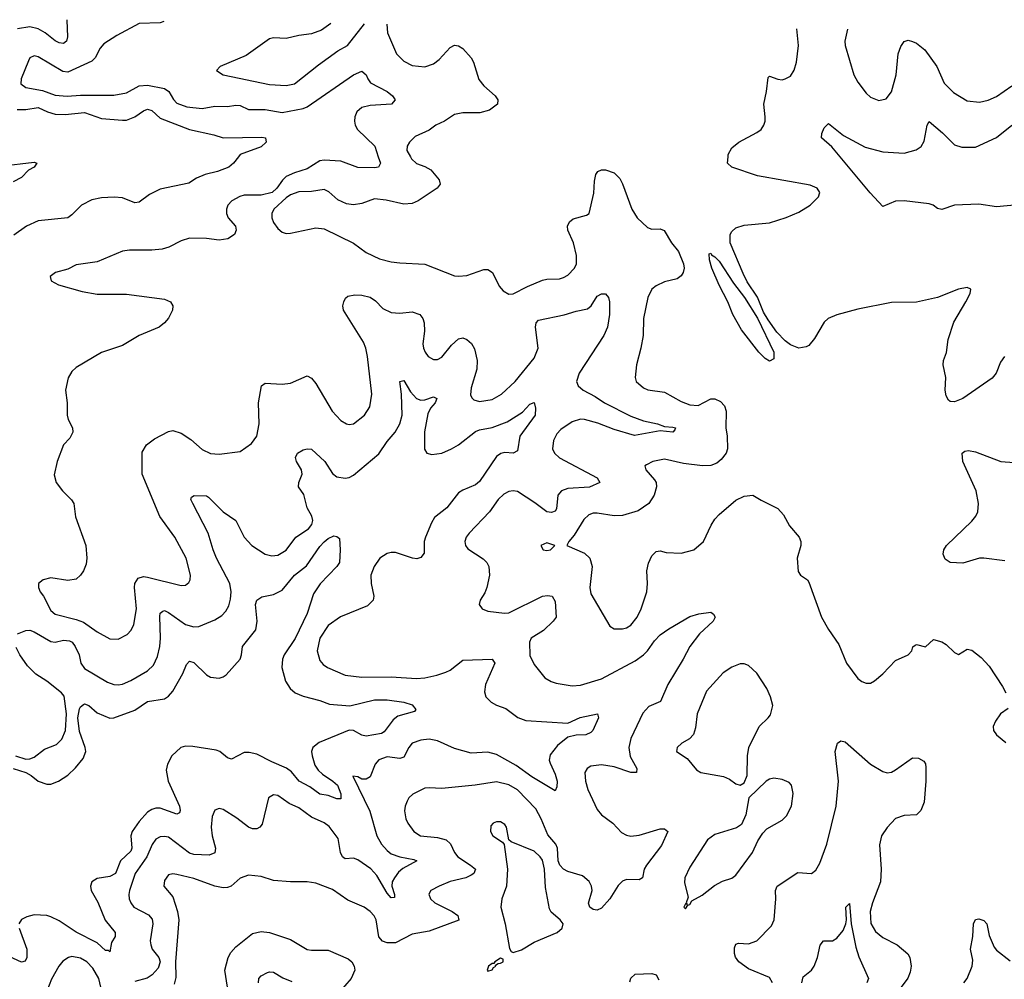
# Model space of a CAD drawing. Header units: inches. Extents: x 2001573 to 2220545, y 644482 to 846830.
# Tile 317 of 656: x 2041681 to 2046367, y 766087 to 770652. Entities that reach past the tile are written whole.
import ezdxf

# ---------------------------------------------------------------- set-up
doc = ezdxf.new("R2010")
doc.units = ezdxf.units.IN
doc.header["$MEASUREMENT"] = 0
doc.layers.add('C0746', color=7, linetype='Continuous')
doc.layers.add('C0747', color=7, linetype='Continuous')

msp = doc.modelspace()

# ---------------------------------------------------------------- linework, layer by layer
at = {"layer": 'C0746', "color": 5}
for points, elevation in [([(2042722.8, 770000), (2042699.1, 769970), (2042676.3, 769950), (2042622.8, 769930), (2042564.1, 769915.9), (2042522.5, 769897.5), (2042485.7, 769874.3), (2042350, 769845.3), (2042299.7, 769820.3), (2042250, 769783.5), (2042230, 769781.5), (2042170, 769804.8), (2042131.5, 769808.5), (2042070, 769803.9), (2042025.1, 769794.9), (2041974.9, 769770), (2041930, 769723), (2041910, 769709.8), (2041770, 769695.5), (2041714.4, 769670), (2041653.5, 769626.5)], 340), ([(2043387.7, 770000), (2043397.8, 769970), (2043389, 769951), (2043370, 769947), (2043290, 769948.4), (2043210, 769978.2), (2043130, 769983.8), (2043110, 769980.2), (2043050, 769942.9), (2042990, 769923.9), (2042950, 769905.6), (2042931.4, 769888.6), (2042905.7, 769850), (2042883.2, 769830), (2042830, 769816.7), (2042750, 769816.5), (2042728.9, 769811.1), (2042690.3, 769790), (2042672.7, 769770), (2042665.8, 769750), (2042665.2, 769730), (2042674, 769710), (2042708.1, 769670), (2042712, 769650), (2042703.9, 769630), (2042672.2, 769610), (2042630, 769602.6), (2042570, 769611.3), (2042490, 769612.1), (2042450, 769600.5), (2042390.7, 769570), (2042360, 769560), (2042310, 769554.8), (2042204.2, 769555.8), (2042170, 769551.1), (2042050, 769500.4), (2041950, 769486), (2041910, 769464.7), (2041851.3, 769450), (2041826.8, 769430), (2041831, 769410), (2041866, 769390), (2041978.3, 769358.3), (2042050, 769346), (2042190, 769345.7), (2042370, 769322.4), (2042398.8, 769310), (2042410.5, 769290), (2042408.2, 769270), (2042390, 769232.7), (2042370.5, 769210), (2042344.9, 769190), (2042250, 769149.6), (2042170, 769101.6), (2042070, 769068.2), (2041950, 768996.9), (2041930, 768978.4), (2041911.4, 768948.6), (2041899.1, 768890), (2041907.6, 768830), (2041907.6, 768770), (2041912, 768750), (2041933.1, 768710), (2041934.3, 768690), (2041919.6, 768660.4), (2041890.5, 768629.5), (2041859.5, 768550), (2041846.2, 768486.2), (2041855.5, 768450), (2041884.4, 768410), (2041928.5, 768368.5), (2041939.7, 768350), (2041947.6, 768287.6), (2041996.5, 768150), (2042001.7, 768090), (2041997.5, 768062.5), (2041984.9, 768030), (2041971.2, 768008.8), (2041950.2, 767989.8), (2041910, 767984.5), (2041830, 767997.3), (2041792.6, 767987.4), (2041770.4, 767970), (2041770.4, 767950), (2041778.9, 767930), (2041794.3, 767910), (2041830, 767842), (2041850, 767823.8), (2041950, 767799), (2041985.3, 767785.3), (2042050, 767739.7), (2042110, 767706), (2042150, 767704.2), (2042193.1, 767726.9), (2042212.4, 767747.6), (2042224.9, 767775.1), (2042237.4, 767850), (2042227, 767950), (2042230, 767970.4), (2042244.9, 767995.1), (2042270, 768002.5), (2042290, 767999.8), (2042450, 767959.5), (2042470, 767962.4), (2042486.2, 767973.8), (2042492.5, 767987.5), (2042494.5, 768010), (2042473.2, 768090), (2042419.3, 768190), (2042348.2, 768288.2), (2042264.8, 768490), (2042264.8, 768595.2), (2042284.7, 768630), (2042322.6, 768657.4), (2042390, 768692.7), (2042410, 768698), (2042450, 768685.5), (2042495.1, 768655.1), (2042550, 768606.7), (2042589, 768589), (2042630, 768584.6), (2042730, 768598), (2042784.7, 768635.3), (2042810, 768670.7), (2042821.2, 768730), (2042818.4, 768830), (2042832, 768910), (2042850, 768923.1), (2042930, 768917.3), (2042970, 768922.7), (2043050, 768957), (2043070, 768946.7), (2043090, 768922), (2043169.2, 768790), (2043210, 768744.9), (2043236, 768730), (2043250, 768726.5), (2043270, 768729), (2043323, 768770), (2043347.4, 768810), (2043356.5, 768870), (2043336.8, 769050), (2043329, 769090), (2043317.9, 769117.9), (2043221.7, 769270), (2043219.1, 769290), (2043224, 769310), (2043232.4, 769327.6), (2043243.1, 769336.9), (2043277.1, 769342.9), (2043310, 769341.3), (2043350, 769332.6), (2043375.1, 769315.1), (2043410, 769278.7), (2043450, 769259.6), (2043490, 769256), (2043550, 769262.3), (2043585.5, 769250), (2043600.3, 769230), (2043605.7, 769210), (2043607.2, 769170), (2043599.5, 769110), (2043603.6, 769090), (2043610.4, 769070), (2043625.3, 769050), (2043650, 769035.3), (2043670, 769035.8), (2043690, 769046.4), (2043735.9, 769104.1), (2043770, 769134), (2043790, 769139.1), (2043810, 769130.6), (2043831.4, 769111.4), (2043845.8, 769085.8), (2043858.2, 769030), (2043856.9, 768990), (2043830, 768901.2), (2043827.3, 768867.3), (2043832.7, 768852.7), (2043843.4, 768843.4), (2043870, 768834.9), (2043930, 768845.2), (2043974, 768870), (2044038.9, 768930), (2044130, 769042.4), (2044148.7, 769090), (2044136.9, 769190), (2044139.6, 769210), (2044150, 769223), (2044272.8, 769247.2), (2044330, 769265.5), (2044384.1, 769275.9), (2044400.5, 769290), (2044430, 769336.4), (2044450, 769348), (2044470, 769347.3), (2044483, 769330), (2044488.4, 769310), (2044488.8, 769250), (2044478.5, 769190), (2044461.8, 769150), (2044344.2, 768970), (2044331.3, 768930), (2044338.6, 768910), (2044363.2, 768890), (2044420.1, 768860.1), (2044465.2, 768830), (2044590, 768766), (2044650, 768744.3), (2044717.3, 768730), (2044750, 768716.5), (2044790, 768713.8), (2044802, 768710), (2044798.8, 768701.2), (2044790.1, 768689.9), (2044730, 768696.3), (2044606.7, 768673.3), (2044510, 768702.4), (2044432.1, 768732.1), (2044370.1, 768749.9), (2044350, 768751.3), (2044310, 768738.4), (2044257.2, 768702.8), (2044238.4, 768681.6), (2044222, 768650), (2044217.8, 768610), (2044226, 768590), (2044250, 768567.7), (2044430, 768472), (2044443, 768450), (2044392.4, 768427.6), (2044290, 768421.5), (2044260.2, 768410), (2044243, 768390), (2044235.7, 768324.3), (2044230, 768314.3), (2044212.1, 768307.9), (2044189.7, 768310), (2044133.5, 768353.5), (2044050, 768407.1), (2044030, 768410.5), (2044010, 768407.2), (2043985.6, 768394.4), (2043957.8, 768370), (2043916.8, 768310), (2043820.2, 768210), (2043805.8, 768190), (2043799.1, 768170), (2043802.7, 768150), (2043814.6, 768134.6), (2043887.5, 768087.5), (2043904.9, 768070), (2043914.6, 768050), (2043917.7, 768010), (2043904.4, 767950), (2043895.4, 767924.6), (2043872.4, 767890), (2043868, 767870), (2043882, 767850), (2043910, 767838), (2043988.5, 767828.5), (2044010, 767830.2), (2044170, 767908.8), (2044193.4, 767913.4), (2044215.5, 767910), (2044230, 767884.7), (2044235.2, 767810), (2044220.9, 767790), (2044173.5, 767746.5), (2044115.5, 767710), (2044107.7, 767690), (2044110, 767627.7), (2044130, 767583.7), (2044181.2, 767521.2), (2044210, 767503.8), (2044234.9, 767494.9), (2044310, 767482.7), (2044350, 767486), (2044450, 767516.3), (2044610, 767601.7), (2044649.8, 767630), (2044669.8, 767650), (2044703.2, 767696.8), (2044730, 767725.2), (2044770, 767754.3), (2044870, 767812.7), (2044914.2, 767825.8), (2044970, 767833.4), (2044983.4, 767823.4), (2044990.5, 767810), (2044981.3, 767790), (2044917.2, 767730), (2044870.2, 767670), (2044839.3, 767610), (2044766.2, 767490), (2044730.9, 767409.1), (2044675.2, 767384.8), (2044646.6, 767353.4), (2044590, 767232), (2044580.2, 767190), (2044587.1, 767147.1), (2044617.7, 767090), (2044617.3, 767070), (2044590, 767071.1), (2044510, 767097.6), (2044450, 767106.9), (2044400, 767100), (2044382, 767090), (2044370.2, 767070), (2044373.4, 767030), (2044385, 766990), (2044430, 766895.3), (2044450.3, 766870), (2044504, 766830), (2044545.8, 766785.8), (2044570, 766772.8), (2044590, 766768), (2044630, 766773.2), (2044730, 766803.2), (2044750, 766803.1), (2044766, 766790), (2044735.9, 766724.1), (2044663.9, 766630), (2044653.4, 766610), (2044646, 766570), (2044630, 766560.4), (2044570, 766561), (2044550, 766554.3), (2044530, 766533.6), (2044490.5, 766469.5), (2044450, 766425.6), (2044430, 766415.5), (2044410, 766419.3), (2044395.1, 766430), (2044388.6, 766448.6), (2044405.5, 766510), (2044402.5, 766530), (2044391.5, 766551.5), (2044359.1, 766579.1), (2044290, 766599.3), (2044270, 766610.9), (2044251.9, 766630), (2044244.7, 766650), (2044241, 766710), (2044233.4, 766730), (2044194.7, 766774.7), (2044163.8, 766850), (2044137.1, 766897.1), (2044050, 766988.8), (2044010, 767012.3), (2043950, 767025.7), (2043849.8, 767009.8), (2043690, 766994), (2043630, 766998.3), (2043610, 766995.4), (2043552.6, 766967.4), (2043533.4, 766950), (2043525, 766935), (2043515.2, 766910), (2043512.5, 766887.5), (2043518.6, 766850), (2043528.1, 766830), (2043557.7, 766790), (2043588.2, 766770), (2043670, 766761.1), (2043710.7, 766750.7), (2043731.7, 766731.7), (2043751.2, 766690), (2043766.5, 766670), (2043827.6, 766630), (2043850.2, 766610), (2043842.4, 766590), (2043830, 766581.7), (2043804.4, 766570), (2043730, 766551.5), (2043677.4, 766530), (2043638, 766510), (2043628.5, 766491.5), (2043637.2, 766470), (2043657.6, 766450), (2043738.9, 766410), (2043766, 766390), (2043771.6, 766368.4), (2043630, 766316.5), (2043550, 766301.8), (2043470, 766260.3), (2043430, 766260.4), (2043408.1, 766268.1), (2043390, 766289.5), (2043377.8, 766370), (2043368.9, 766388.9), (2043349.6, 766410), (2043320.7, 766430), (2043243.7, 766463.7), (2043170, 766513.3), (2043090, 766543.5), (2043050, 766551.1), (2042970.2, 766549.8), (2042890, 766556.4), (2042830, 766575.6), (2042770, 766581.7), (2042730, 766568.2), (2042688.4, 766530), (2042670, 766522.9), (2042650, 766521.7), (2042610, 766530.4), (2042510, 766566.6), (2042430, 766585.4), (2042410, 766588), (2042390, 766584.2), (2042370, 766557.2), (2042368, 766530), (2042410, 766479.5), (2042432.3, 766410), (2042438.1, 766370), (2042422.7, 766170), (2042424.4, 766095.6), (2042416.7, 766063.3)], 360), ([(2043540.6, 770000), (2043546, 769990), (2043570, 769967.9), (2043610, 769953.8), (2043637.3, 769937.3), (2043677, 769890), (2043682.4, 769870), (2043668.5, 769850), (2043577.4, 769790), (2043550, 769778.1), (2043510, 769773.9), (2043426.2, 769793.8), (2043370, 769799.8), (2043310, 769776.8), (2043269.3, 769770.7), (2043236.3, 769776.3), (2043195.4, 769795.4), (2043153.4, 769833.4), (2043130, 769844), (2043070, 769834.9), (2043010, 769833.7), (2042970, 769818.9), (2042950, 769805), (2042891, 769750), (2042881.2, 769730), (2042880.8, 769710), (2042890, 769687.7), (2042910, 769659.3), (2042930, 769641.6), (2042950, 769634.9), (2042970, 769635.8), (2043090, 769661.3), (2043130, 769657.4), (2043270, 769589.2), (2043330, 769545.2), (2043394.5, 769514.5), (2043450, 769499.7), (2043490, 769494.7), (2043610, 769488.4), (2043750, 769434), (2043770, 769431.1), (2043810, 769435.2), (2043890, 769464.3), (2043910, 769463.4), (2043931.4, 769450), (2043964, 769384), (2043981.7, 769361.7), (2044010, 769345.7), (2044030, 769347.4), (2044097.4, 769382.6), (2044170, 769413), (2044190, 769418.3), (2044250, 769418.7), (2044270, 769424.8), (2044290, 769436.9), (2044322.5, 769470), (2044331.6, 769490), (2044332, 769530), (2044317.2, 769590), (2044290.6, 769650), (2044288.3, 769670), (2044298.2, 769690), (2044316, 769704), (2044378.3, 769721.7), (2044392.1, 769730), (2044413.5, 769826.5), (2044416.2, 769883.8), (2044424, 769916), (2044433.2, 769930), (2044450, 769937), (2044470, 769937), (2044510, 769923.7), (2044537.1, 769897.1), (2044550.9, 769870.9), (2044594.7, 769750), (2044620.3, 769710), (2044670, 769664), (2044690, 769655.3), (2044730, 769657.1), (2044748.5, 769648.5), (2044783.1, 769590), (2044816, 769550), (2044840.3, 769490), (2044843.1, 769470), (2044839.3, 769450), (2044830, 769433.2), (2044810, 769419.6), (2044750, 769404.2), (2044710, 769386), (2044690, 769369.6), (2044670.2, 769330), (2044650.2, 769230), (2044649.3, 769150), (2044638.2, 769090), (2044616.1, 769010), (2044610.3, 768950), (2044615.8, 768930), (2044650, 768900.3), (2044671.3, 768891.3), (2044750, 768880.2), (2044830, 768835.2), (2044870, 768820.2), (2044910, 768816.5), (2044970, 768849), (2044990, 768847.9), (2045016.1, 768836.1), (2045034.9, 768814.9), (2045044.2, 768790), (2045042.3, 768710), (2045048.9, 768670), (2045050.4, 768610), (2045043, 768590), (2045020.6, 768559.4), (2044998.4, 768541.6), (2044970, 768531), (2044930.3, 768529.7), (2044840.5, 768540.5), (2044750, 768561.7), (2044694.8, 768550), (2044665.2, 768534.8), (2044657.3, 768530), (2044660.5, 768510), (2044703.2, 768463.2), (2044710.2, 768450), (2044712.7, 768430), (2044700.9, 768390), (2044675.6, 768350), (2044624.7, 768315.3), (2044550, 768293.7), (2044510, 768291.2), (2044430, 768304.9), (2044410, 768304), (2044390, 768296.5), (2044365.5, 768274.5), (2044320.7, 768199.3), (2044294.9, 768170), (2044284.7, 768150), (2044370, 768114.7), (2044394.7, 768090), (2044405.6, 768050), (2044394.4, 767950), (2044400.2, 767920.2), (2044490, 767766.4), (2044510, 767754), (2044550, 767753.7), (2044570, 767759.5), (2044590, 767771.6), (2044619.3, 767810), (2044638.4, 767850), (2044665.3, 767930), (2044669, 767970), (2044666, 768030), (2044673.5, 768066.5), (2044690, 768102), (2044710, 768122), (2044730, 768124.7), (2044757.3, 768117.3), (2044830, 768113.7), (2044889.7, 768130.3), (2044936.2, 768170), (2044972.5, 768247.5), (2044990, 768276.3), (2045010, 768298), (2045090, 768366), (2045130, 768386), (2045170.7, 768390.7), (2045210, 768366), (2045290, 768326.8), (2045316.7, 768296.7), (2045344.4, 768244.4), (2045390.5, 768190), (2045398.4, 768170), (2045398.4, 768150), (2045381.3, 768090), (2045386.6, 768026.6), (2045397.3, 768010), (2045430, 767987.3), (2045436.9, 767976.9), (2045497.6, 767810), (2045530.2, 767750.2), (2045580.3, 767680.3), (2045616, 767590), (2045670, 767518.4), (2045690, 767503.1), (2045710, 767496.4), (2045730, 767496.4), (2045750, 767506), (2045790, 767540.5), (2045850, 767604.2), (2045910, 767630.5), (2045927.3, 767650), (2045932.1, 767667.9), (2045942.9, 767677.1), (2045950, 767679.1), (2045991.9, 767668.1), (2046030, 767702.8), (2046070, 767692.4), (2046090, 767679.5), (2046130, 767641.7), (2046150, 767632.7), (2046190, 767657.6), (2046212.7, 767652.7), (2046257.6, 767617.6), (2046295.9, 767575.9), (2046359.5, 767479.5), (2046375.3, 767450)], 380), ([(2046368.9, 769050), (2046350, 769022), (2046329.3, 768970.7), (2046310, 768946.3), (2046170.4, 768850), (2046130, 768834.3), (2046110, 768836.2), (2046101.7, 768841.7), (2046090, 768862), (2046086.2, 768890), (2046089.8, 768950), (2046075.8, 769010), (2046077.3, 769030), (2046091.6, 769068.4), (2046100.4, 769130), (2046126.6, 769213.4), (2046184.4, 769310), (2046204.5, 769350), (2046208.7, 769370), (2046190, 769378), (2046150, 769369.7), (2046050, 769331), (2045950, 769308.6), (2045830, 769307.1), (2045670, 769275.3), (2045570, 769248.4), (2045529.2, 769230.8), (2045510, 769213.6), (2045464.4, 769135.6), (2045437.2, 769102.8), (2045424.7, 769095.3), (2045390, 769089.6), (2045350, 769105.1), (2045323.9, 769123.9), (2045285.1, 769165.1), (2045243.8, 769223.8), (2045221.1, 769261.1), (2045192, 769332), (2045144.2, 769404.2), (2045124.3, 769444.3), (2045063.2, 769590), (2045063, 769630), (2045070, 769644), (2045090, 769662), (2045130, 769674.4), (2045250, 769685.3), (2045329.7, 769710.3), (2045390, 769737), (2045442.9, 769770), (2045482.4, 769810), (2045489.6, 769830), (2045477, 769850), (2045444.1, 769864.1), (2045193.2, 769910), (2045070, 769949.8), (2045049.8, 769970), (2045052.7, 770000)], 380), ([(2046431.3, 769771.3), (2046330, 769761.2), (2046246, 769774), (2046130.3, 769769.7), (2046069.3, 769749.3), (2046050, 769753.2), (2046029, 769770), (2046010, 769775.4), (2045890, 769790.8), (2045850, 769788.4), (2045790, 769762.7), (2045729, 769829), (2045585.8, 770000)], 360), ([(2041590, 769955.8), (2041750, 769974), (2041762.8, 769970), (2041750.8, 769950), (2041723.7, 769936.3), (2041690, 769901.4), (2041650, 769880.4)], 320), ([(2041670.8, 767730), (2041710, 767746.8), (2041730, 767747.3), (2041750, 767740.1), (2041830, 767694), (2041850, 767690.8), (2041890, 767700.9), (2041917.8, 767697.8), (2041930.8, 767690.8), (2041945.7, 767670), (2041964.6, 767630), (2041972.9, 767590), (2041990, 767566), (2042100, 767500), (2042130, 767489.3), (2042150, 767487.6), (2042170, 767490.2), (2042210, 767508.5), (2042290, 767555), (2042318.2, 767581.8), (2042336.9, 767623.1), (2042348.6, 767670), (2042351.5, 767710), (2042347.7, 767812.3), (2042350.7, 767829.3), (2042361.9, 767838.1), (2042370, 767840.7), (2042390, 767832.2), (2042470, 767775.1), (2042510, 767763.2), (2042534.6, 767765.4), (2042610, 767796.9), (2042642.7, 767817.3), (2042661.9, 767838.1), (2042676.3, 767863.7), (2042684.9, 767895.1), (2042687.7, 767930), (2042681.2, 767970), (2042618.2, 768090), (2042601.9, 768130), (2042578.6, 768210), (2042504.8, 768350), (2042496.2, 768370), (2042499, 768381), (2042511.9, 768388.1), (2042570, 768386.4), (2042580, 768380), (2042650, 768310.9), (2042710.1, 768270.1), (2042750, 768190.2), (2042786.4, 768150), (2042850, 768109.3), (2042882, 768102), (2042910, 768104.2), (2042950, 768128.6), (2042996.3, 768190), (2043055.4, 768230), (2043072.4, 768250), (2043075.8, 768270), (2043071, 768290), (2043049.2, 768330), (2043033.1, 768393.1), (2043008, 768430), (2043009.7, 768450), (2043025.4, 768490), (2043022, 768510), (2042998.7, 768550), (2042993.6, 768570), (2043002.9, 768590), (2043030, 768606.4), (2043050, 768610.3), (2043070, 768608.2), (2043132.9, 768550), (2043170, 768493), (2043190, 768477.1), (2043230, 768470.3), (2043250, 768473.7), (2043270, 768484.9), (2043390, 768586.3), (2043430, 768645.8), (2043468.8, 768690), (2043491.1, 768728.9), (2043501.1, 768770), (2043498.7, 768870), (2043490, 768931.3), (2043510, 768934.9), (2043541, 768881), (2043570.1, 768850.1), (2043590, 768841.8), (2043610, 768843.9), (2043650, 768858.6), (2043666.4, 768850), (2043659.2, 768830), (2043636.6, 768803.4), (2043623.1, 768776.9), (2043608.2, 768691.8), (2043608.4, 768608.4), (2043619.3, 768590), (2043643.2, 768583.2), (2043690, 768589.4), (2043736.9, 768610), (2043770, 768630.2), (2043850, 768692.5), (2043870, 768701), (2043930, 768712.5), (2044001.2, 768738.8), (2044074.7, 768785.3), (2044110, 768823.7), (2044130, 768830.5), (2044136.4, 768803.6), (2044134.2, 768770), (2044062.3, 768670), (2044050, 768601.2), (2044030.2, 768589.8), (2043990, 768593.7), (2043971.2, 768588.8), (2043950, 768574.3), (2043870, 768455.1), (2043850, 768439.7), (2043790, 768413.7), (2043770, 768400.5), (2043714, 768330), (2043656.2, 768283.8), (2043641, 768259), (2043612.1, 768190), (2043606.3, 768170), (2043606.4, 768113.6), (2043590, 768092.7), (2043572.1, 768087.9), (2043550.3, 768089.7), (2043470, 768116.9), (2043450, 768116.9), (2043430, 768112.4), (2043396, 768090), (2043368.4, 768050), (2043353.2, 768010), (2043353.4, 767970), (2043367.3, 767910), (2043363.6, 767890), (2043336.6, 767863.4), (2043208.6, 767811.4), (2043150.2, 767769.8), (2043109.4, 767710), (2043096.9, 767650), (2043110, 767603.1), (2043124.9, 767584.9), (2043146.7, 767570), (2043230, 767533), (2043310, 767523.9), (2043450, 767526.1), (2043570, 767518), (2043610, 767521.7), (2043667, 767533), (2043710, 767548), (2043730, 767558.2), (2043790, 767604.4), (2043930.2, 767610.2), (2043942, 767590), (2043898.5, 767490), (2043894.1, 767454.1), (2043899.6, 767430), (2043924.9, 767404.9), (2043950.7, 767390.7), (2043995.4, 767375.4), (2044051.8, 767331.8), (2044090, 767318.6), (2044290, 767304.6), (2044348.5, 767331.5), (2044431, 767350), (2044436.4, 767330), (2044408.7, 767270), (2044399, 767261), (2044376, 767250), (2044330, 767249), (2044290, 767238.7), (2044241.4, 767198.6), (2044205.8, 767154.2), (2044201.5, 767130), (2044205.5, 767114.5), (2044230, 767063.1), (2044238.6, 767030), (2044237, 767003), (2044230, 766983.7), (2044118, 767050), (2044043.4, 767103.4), (2043950, 767156.7), (2043910, 767167.4), (2043830, 767162.8), (2043750, 767184.2), (2043670, 767221.2), (2043630, 767229.9), (2043590, 767225.2), (2043549.5, 767210.5), (2043533.7, 767190), (2043510, 767144.2), (2043490, 767137.5), (2043430, 767145.8), (2043390, 767130.8), (2043373.6, 767110), (2043350.1, 767049.9), (2043330, 767038.3), (2043310, 767039.7), (2043290, 767049.4), (2043267.2, 767052.8), (2043347.1, 766887.1), (2043380.9, 766770), (2043403.2, 766730), (2043430, 766699.3), (2043450, 766683.7), (2043490.9, 766669.1), (2043556.9, 766656.9), (2043572, 766650), (2043505.4, 766614.6), (2043483.9, 766596.1), (2043464.6, 766570), (2043454.3, 766550), (2043452.7, 766530), (2043465.3, 766490), (2043464.7, 766475.3), (2043450, 766474.7), (2043430, 766496.9), (2043380.4, 766580.4), (2043351.8, 766611.8), (2043290, 766655.9), (2043270, 766663), (2043230, 766660.3), (2043217.3, 766670), (2043208, 766690), (2043196.3, 766756.3), (2043154.1, 766814.1), (2043130.5, 766830.5), (2043070, 766858.8), (2043010, 766902.4), (2042963.8, 766923.8), (2042910, 766960.5), (2042890, 766964.7), (2042866, 766950), (2042834.6, 766825.4), (2042823.8, 766810), (2042810, 766802.7), (2042790, 766803.1), (2042770, 766809.8), (2042714.1, 766854.1), (2042650, 766895.1), (2042630, 766898.9), (2042610, 766891.8), (2042598, 766862), (2042593.2, 766810), (2042596.8, 766770), (2042613.5, 766710), (2042610, 766688.2), (2042583.2, 766676.8), (2042510, 766681.1), (2042490, 766686.2), (2042390, 766762.2), (2042370, 766766.8), (2042350, 766764.1), (2042330, 766752.8), (2042311.2, 766728.8), (2042287, 766670), (2042231.3, 766590), (2042204.2, 766510), (2042200.6, 766490), (2042202.9, 766470), (2042210.2, 766450), (2042224.6, 766430), (2042293.9, 766393.9), (2042312.4, 766372.4), (2042315, 766350), (2042301.7, 766270), (2042305, 766250), (2042311.9, 766230), (2042344.1, 766190), (2042349.4, 766170), (2042339.7, 766140.3), (2042312.2, 766107.8), (2042287.9, 766092.1), (2042230, 766076.8)], 340), ([(2046370, 768077.7), (2046270, 768090.9), (2046249.2, 768090.8), (2046170, 768066.6), (2046110, 768069.7), (2046086.3, 768086.3), (2046076.2, 768110), (2046079.5, 768130), (2046092.3, 768150), (2046212.9, 768267.1), (2046232.3, 768290), (2046241.7, 768310), (2046244.8, 768350), (2046234, 768410), (2046169.6, 768550.4), (2046167, 768590), (2046180.1, 768599.9), (2046197.5, 768602.5), (2046230, 768596.5), (2046351.3, 768550), (2046457.4, 768542.6)], 380), ([(2041649.6, 767090.4), (2041711.1, 767070), (2041736.6, 767056.6), (2041770, 767029.3), (2041810, 767014.5), (2041830, 767015.5), (2041865.7, 767030), (2041910, 767058.5), (2041947.1, 767092.9), (2041982.8, 767137.2), (2041995.9, 767170), (2041993.4, 767190), (2041966, 767266), (2041958.6, 767330), (2041966.1, 767373.9), (2041970, 767382.5), (2041985.6, 767394.4), (2041990, 767397), (2042010, 767388.8), (2042050, 767355.1), (2042110, 767328.8), (2042130, 767330.9), (2042230, 767366.6), (2042290, 767407.8), (2042370, 767420.5), (2042390, 767433), (2042410, 767457.3), (2042458.4, 767541.6), (2042475.3, 767584.7), (2042490, 767600.2), (2042510, 767594.7), (2042570, 767534.7), (2042590, 767523.5), (2042630, 767520.2), (2042650, 767525.2), (2042664.6, 767535.4), (2042729.9, 767610), (2042737.2, 767630), (2042741.5, 767670), (2042805.3, 767750), (2042810.8, 767790), (2042803.5, 767870), (2042810, 767890.7), (2042834.3, 767905.7), (2042890, 767917.2), (2042930, 767937.6), (2042990, 768010.2), (2043045.6, 768054.4), (2043110, 768146.4), (2043130, 768168), (2043150, 768183.8), (2043176, 768196), (2043190, 768194), (2043203.6, 768183.6), (2043206.8, 768130), (2043204, 768070), (2043190.5, 768050), (2043111.1, 767968.9), (2043079.5, 767920.5), (2043050, 767827.4), (2042992.5, 767707.5), (2042940.2, 767630), (2042931.9, 767610), (2042928.2, 767570), (2042945.8, 767505.8), (2042969, 767470), (2042992, 767450), (2043030, 767433.9), (2043110, 767413.4), (2043156, 767396), (2043252, 767388), (2043370, 767417.1), (2043430, 767416.9), (2043510, 767405.3), (2043550, 767392.1), (2043567.2, 767370), (2043559.7, 767360.3), (2043481.3, 767338.7), (2043459.3, 767320.7), (2043415.9, 767264.1), (2043403.3, 767256.7), (2043330, 767242.9), (2043310, 767248.2), (2043270.7, 767270.7), (2043250, 767272.7), (2043107.1, 767212.9), (2043076.1, 767190), (2043070.5, 767170), (2043072.8, 767150), (2043086.2, 767106.2), (2043102.1, 767082.1), (2043122.3, 767062.3), (2043172.1, 767030), (2043193.4, 767010), (2043210.1, 766969.9), (2043210, 766944.7), (2043190, 766946.1), (2043150, 766961.3), (2043110, 766967.6), (2043062.8, 767002.8), (2043010.8, 767030), (2042974.3, 767074.3), (2042951.9, 767091.9), (2042881.2, 767121.2), (2042810, 767158.1), (2042774, 767166), (2042750, 767165.6), (2042690, 767134.3), (2042670, 767139.7), (2042634.5, 767170), (2042616.8, 767176.8), (2042505.3, 767194.7), (2042470, 767196.2), (2042448.5, 767190), (2042404.9, 767150), (2042384.4, 767110), (2042378.9, 767081.1), (2042388.3, 767030), (2042441.8, 766910), (2042445.6, 766890), (2042441.4, 766878.6), (2042430, 766872.8), (2042350, 766901.2), (2042330, 766901.3), (2042310, 766895.3), (2042290, 766881.6), (2042250, 766836.8), (2042216.4, 766790), (2042209.6, 766770), (2042215.1, 766710), (2042210, 766696), (2042161.5, 766650), (2042138.1, 766590), (2042110, 766575.9), (2042050, 766566), (2042025.5, 766550), (2042017.6, 766530), (2042021.5, 766510), (2042053.8, 766453.8), (2042088.9, 766368.9), (2042135.9, 766310), (2042135.2, 766290), (2042118.5, 766261.5), (2042110, 766218), (2042104, 766224), (2042090, 766224.5), (2042050, 766260.9), (2041950, 766310.5), (2041870, 766365), (2041830, 766383.8), (2041809.8, 766389.8), (2041750, 766393.3), (2041715.4, 766384.6), (2041690, 766371.1), (2041677.7, 766350)], 320), ([(2041662.2, 767150), (2041710, 767134.6), (2041730, 767135.9), (2041750, 767143.9), (2041799, 767181), (2041856.4, 767203.6), (2041881.4, 767230), (2041898.7, 767270), (2041904.1, 767350), (2041893.2, 767433.2), (2041880.8, 767450), (2041810, 767505.9), (2041758.5, 767538.5), (2041717.8, 767577.8), (2041682, 767630), (2041664.8, 767664.8)], 340), ([(2046385.2, 767374.8), (2046350, 767349.2), (2046325.7, 767314.3), (2046314, 767290), (2046316.5, 767270), (2046329.4, 767249.4), (2046374, 767214)], 380), ([(2045264.7, 766070), (2045250, 766095.1), (2045150, 766137.3), (2045103.9, 766170), (2045088.2, 766191.8), (2045082.7, 766210), (2045082.9, 766237.1), (2045090, 766253.4), (2045102, 766258), (2045150, 766255.6), (2045189.8, 766270.2), (2045259.6, 766340.4), (2045272.3, 766370), (2045280.7, 766470), (2045278, 766510), (2045286.6, 766530), (2045384.5, 766595.5), (2045450, 766590.3), (2045470, 766606.7), (2045490, 766639.5), (2045522.5, 766730), (2045567.2, 766910), (2045578.2, 767030), (2045562, 767170), (2045574, 767210), (2045590, 767220.7), (2045610, 767216.3), (2045730.7, 767110), (2045790, 767075.5), (2045810, 767068.4), (2045830, 767072.7), (2045850, 767083.8), (2045930, 767140.7), (2045958.5, 767138.5), (2045984.9, 767124.9), (2045992.4, 767112.4), (2045994.6, 767094.6), (2045994.4, 767030), (2045985.5, 766930), (2045970.6, 766890), (2045950, 766869.6), (2045890, 766866), (2045850, 766852.4), (2045810, 766808.3), (2045783.5, 766770), (2045774.1, 766725.9), (2045781.4, 766610), (2045778.7, 766550), (2045739.3, 766450), (2045729.5, 766410), (2045732.1, 766352.1), (2045754.2, 766314.2), (2045790, 766285.7), (2045858, 766250), (2045908.1, 766208.1), (2045917.4, 766190), (2045923.5, 766150), (2045919.6, 766120.4), (2045907.9, 766092.1), (2045876.5, 766050)], 360), ([(2045403.7, 766070), (2045410, 766099.1), (2045450, 766130.5), (2045462, 766150), (2045478.5, 766190), (2045491.4, 766248.6), (2045506.6, 766270), (2045550, 766270.5), (2045570, 766283.1), (2045600.5, 766319.5), (2045613.6, 766350), (2045616.9, 766370), (2045613.2, 766430), (2045630, 766446.8), (2045638.2, 766350), (2045660, 766240), (2045674.3, 766194.3), (2045721.3, 766090), (2045712.7, 766070)], 340), ([(2046174, 766070), (2046191.3, 766090), (2046214.3, 766150), (2046217.7, 766177.7), (2046207, 766230), (2046218, 766290), (2046220.9, 766350), (2046230, 766371), (2046246.3, 766373.7), (2046270, 766366.8), (2046284, 766350), (2046295.5, 766295.5), (2046319.8, 766239.8), (2046330, 766226), (2046395.3, 766175.3)], 360), ([(2041678.9, 766330), (2041715.4, 766230), (2041715.1, 766190), (2041706.9, 766173.1), (2041690, 766168.2), (2041590, 766214)], 320), ([(2042669.8, 766050), (2042657.3, 766130), (2042673.4, 766190), (2042686.4, 766213.6), (2042710, 766241.8), (2042790, 766304.9), (2042830, 766314.4), (2042870.2, 766310.2), (2042970, 766275.6), (2043050, 766229.1), (2043070, 766224.9), (2043150, 766225.2), (2043244.6, 766184.6), (2043262, 766170), (2043273.7, 766150), (2043277, 766130), (2043258.7, 766090), (2043198.9, 766021.1)], 360), ([(2042067.9, 766050), (2042058.5, 766090), (2042030, 766139.9), (2042000.8, 766170), (2041970, 766187), (2041930, 766194.8), (2041913.4, 766190), (2041886.5, 766173.5), (2041868, 766150), (2041832.4, 766087.6), (2041810.1, 766029.9)], 340), ([(2042817.2, 766070), (2042819.8, 766090), (2042830, 766103.7), (2042861.1, 766118.9), (2042870, 766122.6), (2042890, 766120.9), (2042933.5, 766093.5), (2042976.6, 766076.6)], 340), ([(2044585.6, 766074.4), (2044590, 766092.4), (2044610, 766111.3), (2044690, 766114.2), (2044710, 766108.7), (2044723.8, 766083.8)], 360)]:
    msp.add_lwpolyline(points, dxfattribs=dict(at, elevation=elevation))
at = {"layer": 'C0746', "color": 5, "elevation": 380}
for points in [[(2045250, 769027.3), (2045230, 769039.5), (2045199.5, 769070), (2045116.6, 769176.6), (2045075.1, 769250), (2045051.3, 769310), (2045009.7, 769389.7), (2044975.1, 769470), (2044963.6, 769510), (2044962, 769538), (2044970, 769541), (2044973.3, 769533.3), (2044990, 769524.4), (2045010, 769503.8), (2045078.3, 769398.3), (2045130.7, 769330.7), (2045192.8, 769232.8), (2045271.1, 769070), (2045270, 769039)], [(2044190, 768162.7), (2044161, 768150), (2044172, 768130), (2044190, 768126.7), (2044208, 768130), (2044228.7, 768150)], [(2045110, 767587.6), (2045070, 767571.2), (2045030, 767544.7), (2044950, 767456.9), (2044904.9, 767350), (2044896.9, 767283.1), (2044888.1, 767251.9), (2044869.2, 767230.8), (2044833.4, 767210), (2044810.5, 767190), (2044807.7, 767170), (2044858, 767138), (2044902.8, 767082.8), (2044922.8, 767070), (2045031.5, 767051.5), (2045059.4, 767039.4), (2045090, 767017.3), (2045110, 767010.8), (2045130, 767021), (2045143.3, 767056.7), (2045144.4, 767150), (2045151.1, 767190), (2045200.7, 767290), (2045243.7, 767330), (2045254.3, 767345.7), (2045265.1, 767390), (2045255.1, 767430), (2045237.6, 767470), (2045190, 767543.7), (2045150, 767579.5), (2045130, 767587.3)], [(2045270, 767043), (2045250, 767039.7), (2045233.4, 767030), (2045151.3, 766950), (2045137.1, 766870), (2045117.2, 766822.8), (2045092.8, 766807.2), (2044990, 766775.4), (2044955.3, 766750), (2044870, 766619.5), (2044847.6, 766570), (2044846, 766546), (2044862, 766478), (2044854, 766450), (2044858, 766442), (2044850, 766446), (2044842, 766430), (2044850, 766422), (2044860.4, 766439.6), (2044870, 766442), (2044880.2, 766459.8), (2044930, 766487.7), (2044987.3, 766532.7), (2045025.9, 766554.1), (2045070, 766568.2), (2045090, 766582), (2045169.7, 766690), (2045194.6, 766745.4), (2045217.7, 766782.3), (2045237.7, 766802.3), (2045310, 766843.8), (2045330, 766864.9), (2045354, 766910), (2045363, 766970), (2045354, 767010), (2045343, 767023), (2045310, 767038)], [(2043950, 766836.3), (2043934.8, 766830), (2043923.6, 766816.4), (2043921.3, 766790), (2043933, 766770), (2043979.6, 766739.6), (2043987.8, 766727.8), (2044003.4, 766610), (2043997.8, 766530), (2043975.2, 766470), (2043971, 766430), (2043991.9, 766350), (2044012.8, 766232.8), (2044019.6, 766219.6), (2044030, 766214.8), (2044070, 766226.4), (2044130, 766264.2), (2044239.5, 766310), (2044262.9, 766330), (2044267.3, 766350), (2044253.3, 766370), (2044210, 766405.6), (2044202.4, 766422.4), (2044184.3, 766524.3), (2044179.1, 766610), (2044170, 766653.3), (2044159.1, 766670), (2044130, 766696.7), (2044020, 766740), (2044009.2, 766750), (2043998.3, 766810), (2043990, 766822.9), (2043970, 766835.4)], [(2043970, 766188), (2043942, 766170), (2043938, 766162), (2043930, 766162), (2043912, 766150), (2043906, 766130), (2043910, 766126), (2043930, 766132), (2043936.5, 766143.5), (2043948, 766150), (2043946, 766154), (2043958, 766162), (2043970, 766162.8), (2043982, 766170), (2043982, 766182)]]:
    msp.add_lwpolyline(points, close=True, dxfattribs=at)
at = {"layer": 'C0747', "color": 5}
for points, elevation in [([(2041906.5, 770652), (2041906.1, 770650), (2041909.3, 770570), (2041904.2, 770550), (2041890, 770538.5), (2041870, 770541.6), (2041850, 770552.1), (2041802.3, 770590), (2041770, 770608.7), (2041730, 770617.7), (2041671.1, 770608.9)], 340), ([(2042366.6, 770643.3), (2042350, 770637.3), (2042250, 770633.6), (2042143.6, 770576.4), (2042082.2, 770537.8), (2042063.6, 770516.4), (2042039.8, 770470), (2042024.6, 770455.4), (2041910, 770402.9), (2041885.9, 770405.9), (2041770, 770475.3), (2041750, 770479.8), (2041730.2, 770469.8), (2041723.2, 770456.7), (2041688.4, 770370), (2041686.5, 770346.5), (2041710.6, 770330), (2041790, 770314.7), (2041850, 770292.7), (2041907.5, 770287.5), (2041970, 770292.9), (2042130, 770292.6), (2042190, 770304.8), (2042250, 770337.4), (2042290, 770340.7), (2042370, 770324.6), (2042390.4, 770310.4), (2042412.6, 770272.6), (2042430, 770254.4), (2042476.9, 770236.9), (2042550, 770229.6), (2042610, 770240.6), (2042670, 770239.4), (2042710, 770245.9), (2042730, 770244), (2042770, 770225.3), (2042850, 770225.5), (2042930, 770210.1), (2043030, 770228.8), (2043050, 770238), (2043270, 770389.4), (2043310, 770407.1), (2043330, 770390.4), (2043337.7, 770370), (2043351.3, 770351.3), (2043430.3, 770310), (2043455.8, 770290), (2043468.4, 770270), (2043450.2, 770249.8), (2043350, 770243.6), (2043310, 770234.8), (2043286.4, 770213.6), (2043276.9, 770190), (2043274.2, 770170), (2043277.6, 770150), (2043289.5, 770130), (2043370.8, 770050), (2043387.7, 770000)], 360), ([(2043161.8, 770633.5), (2043118, 770602), (2043070, 770584.2), (2043010, 770576.2), (2042950, 770562), (2042890, 770565.5), (2042870, 770561.2), (2042758.7, 770481.3), (2042636, 770430), (2042618, 770410), (2042649.1, 770389.1), (2042870, 770343.5), (2042950, 770339.7), (2042990, 770347.2), (2043103.3, 770436.7), (2043196, 770504), (2043241.1, 770530), (2043322.5, 770631.7)], 380), ([(2043428.6, 770630.6), (2043432.2, 770590), (2043474.6, 770490), (2043510, 770454.3), (2043550, 770433.4), (2043610, 770428.1), (2043650, 770441.3), (2043677.6, 770462.4), (2043730, 770519.5), (2043750, 770530.4), (2043770, 770527.2), (2043790, 770514.9), (2043830.3, 770470), (2043841.7, 770450), (2043867.2, 770367.2), (2043890, 770337.6), (2043944.9, 770290), (2043957.1, 770270), (2043954.9, 770250), (2043918, 770222), (2043871, 770209), (2043790, 770209.2), (2043750, 770200.8), (2043703.2, 770170), (2043661.6, 770150), (2043630, 770126.6), (2043564.3, 770095.7), (2043536.4, 770070), (2043525.7, 770050), (2043524.6, 770030), (2043540.6, 770000)], 380), ([(2045052.7, 770000), (2045053.7, 770010), (2045070, 770043), (2045104.5, 770070), (2045190, 770115.6), (2045209.8, 770130.2), (2045223.5, 770150), (2045229.8, 770170), (2045229.8, 770190), (2045223.4, 770250), (2045235.9, 770310), (2045243.3, 770376.7), (2045250, 770383), (2045290, 770368.7), (2045310, 770366.3), (2045324, 770370), (2045350, 770383.8), (2045367.6, 770412.4), (2045379.1, 770450), (2045388.6, 770530), (2045380.7, 770609)], 380), ([(2045620.5, 770606.4), (2045607.9, 770550), (2045610.2, 770530), (2045651.3, 770390), (2045670, 770355.3), (2045710, 770301.7), (2045730, 770283.6), (2045770, 770267.6), (2045805.1, 770274.9), (2045830.6, 770309.4), (2045852.2, 770390), (2045862, 770490), (2045874.8, 770525.2), (2045891.1, 770548.9), (2045910, 770554.9), (2045930, 770548.9), (2045950, 770539.6), (2045988.7, 770508.7), (2046045.5, 770430), (2046080.7, 770350), (2046125.5, 770305.5), (2046190, 770266), (2046250, 770259.6), (2046290, 770269.2), (2046330, 770287.2), (2046402.7, 770337.3)], 380), ([(2041670, 770224), (2041710, 770224), (2041770, 770235), (2041813.7, 770213.7), (2041850, 770202.5), (2041898.4, 770201.6), (2041990, 770210.7), (2042070, 770181.7), (2042170, 770174.2), (2042190, 770174.5), (2042230, 770189.3), (2042270, 770218), (2042290, 770226.7), (2042310, 770219.3), (2042350, 770183.3), (2042490, 770129.5), (2042604.7, 770104.7), (2042650, 770090.2), (2042833.8, 770093.8), (2042851.3, 770090), (2042854.8, 770070), (2042830, 770047.3), (2042730.7, 770010), (2042722.8, 770000)], 340), ([(2045585.8, 770000), (2045546.7, 770046.7), (2045497.6, 770090), (2045499.6, 770110), (2045510, 770138), (2045530, 770158), (2045601.3, 770101.3), (2045705.5, 770045.5), (2045790, 770023.6), (2045890, 770016.5), (2045947.8, 770032.2), (2045971.3, 770048.7), (2045986.6, 770073.4), (2046000.5, 770150), (2046010, 770167.3), (2046073.7, 770113.7), (2046130, 770056), (2046165.5, 770045.5), (2046230, 770045.2), (2046330, 770091.4), (2046403.6, 770150)], 360)]:
    msp.add_lwpolyline(points, dxfattribs=dict(at, elevation=elevation))

doc.saveas('drawing.dxf')
